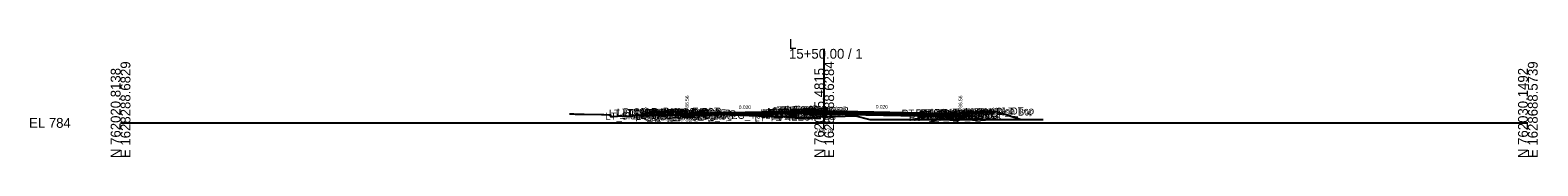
# Model space of a CAD drawing. Extents: x -26 to 4403, y -510 to 9556.
# Drawn here: x -25.7 to 402.8, y 5490.3 to 5523.8 of the extents above; entities that cross this region are included whole.
import ezdxf

# ---------------------------------------------------------------- set-up
doc = ezdxf.new("R2010")
doc.units = 0
for name, color, linetype in [('Default', 7, 'Continuous'), ('Exist CMT Pavement', 7, 'Continuous'), ('Exist Cross Section Cell', 7, 'Continuous'), ('Exist XS Center Line Elevation Label', 7, 'Continuous'), ('Exist XS Ground Line', 7, 'Continuous'), ('Exist XS Void Line', 7, 'Continuous'), ('Prop CMT Conc Surface', 7, 'Continuous'), ('Prop CMT Concrete Structures', 7, 'Continuous'), ('Prop CMT Pvmt Course 1', 7, 'Continuous'), ('Prop CMT Pvmt Course 1 CG', 7, 'Continuous'), ('Prop CMT Pvmt Course 1 Wedge', 7, 'Continuous'), ('Prop CMT Pvmt Course 2', 7, 'Continuous'), ('Prop CMT Pvmt Course 2 Wedge', 7, 'Continuous'), ('Prop CMT Pvmt Course 3', 7, 'Continuous'), ('Prop CMT Pvmt Course 3 Wedge', 7, 'Continuous'), ('Prop CMT Pvmt Surface', 7, 'Continuous'), ('Prop CMT Pvmt Wedge Surface 1', 7, 'Continuous'), ('Prop CMT Pvmt Wedge Surface 2', 7, 'Continuous'), ('Prop CMT Pvmt Wedge Surface 3', 7, 'Continuous'), ('Prop CMT Slope Grass', 7, 'Continuous'), ('Prop CMT Subgrade Earthwork', 7, 'Continuous'), ('Prop XS Hydro Elevations', 7, 'Continuous'), ('Prop XS SE Text', 7, 'Continuous'), ('Prop XS Side Slope Text', 7, 'Continuous'), ('Scratch_Level_0', 7, 'Continuous')]:
    doc.layers.add(name, color=color, linetype=linetype)

msp = doc.modelspace()

# ---------------------------------------------------------------- linework, layer by layer
at = {"layer": 'Exist CMT Pavement'}
msp.add_lwpolyline([(163.01, 5502.36), (168.62, 5502.46), (176.06, 5502.22), (196.88, 5501.43)], dxfattribs=at)
at = {"layer": 'Exist Cross Section Cell'}
for p, q in [((200, 5500), (200, 5521.04)), ((0, 5500), (200, 5500)), ((200, 5500), (400, 5500))]:
    msp.add_line(p, q, dxfattribs=at)
at = {"layer": 'Exist XS Ground Line'}
msp.add_lwpolyline([(127.62, 5502.54), (128.35, 5502.6), (128.78, 5502.57), (129.26, 5502.5), (131.74, 5502.45), (136.69, 5502.35), (137.36, 5502.34), (138.77, 5502.31), (139.27, 5502.31), (139.27, 5501.81), (139.91, 5501.85), (141.27, 5501.93), (149.92, 5502.1), (168.62, 5502.46), (176.06, 5502.22), (196.88, 5501.43), (197.3, 5501.4), (198.88, 5501.27), (198.88, 5501.77), (199.38, 5501.77), (200, 5501.78), (201.48, 5501.81), (202.98, 5501.84), (208.88, 5501.96), (212.63, 5501.02), (212.93, 5500.93)], dxfattribs=at)
at = {"layer": 'Exist XS Void Line'}
msp.add_line((212.93, 5500.93), (262.21, 5500.93), dxfattribs=at)
at = {"layer": 'Prop CMT Conc Surface'}
for points in [[(156.43, 5503.15), (156.43, 5503.15)], [(161, 5502.56), (160.99, 5503.06), (160.49, 5503.06)], [(163, 5502.68), (161, 5502.56)], [(236.75, 5502.68), (238.75, 5502.56)], [(238.75, 5502.56), (238.75, 5503.06), (239.25, 5503.06)], [(243.47, 5503.16), (248.47, 5503.26)]]:
    msp.add_lwpolyline(points, dxfattribs=at)
at = {"layer": 'Prop CMT Concrete Structures'}
for points in [[(151.42, 5503.25), (156.42, 5503.15)], [(151.42, 5502.92), (151.42, 5503.25)], [(156.42, 5502.82), (151.42, 5502.92)], [(156.42, 5503.15), (156.42, 5502.82)], [(163, 5502.68), (161, 5502.56), (160.99, 5503.06), (160.49, 5503.06)], [(160.49, 5503.06), (160.5, 5502.04), (163, 5502.09)], [(163, 5502.09), (163, 5502.68)], [(196, 5503.5), (195.99, 5503.66), (195.24, 5503.91), (194, 5503.94), (192.76, 5503.67), (192.01, 5503.42), (192, 5503.26)], [(192, 5503.26), (196, 5503.5)], [(236.75, 5502.68), (238.75, 5502.56), (238.75, 5503.06), (239.25, 5503.06)], [(239.25, 5503.06), (239.25, 5502.05), (236.75, 5502.1)], [(236.75, 5502.1), (236.75, 5502.68)], [(248.47, 5503.26), (243.47, 5503.16)], [(243.47, 5503.16), (243.47, 5502.82)], [(243.47, 5502.82), (248.47, 5502.92)], [(248.47, 5502.92), (248.47, 5503.26)]]:
    msp.add_lwpolyline(points, dxfattribs=at)
at = {"layer": 'Prop CMT Pvmt Course 1'}
for points in [[(192, 5503.26), (163, 5502.68)], [(163, 5502.55), (192, 5503.13)], [(163, 5502.68), (163, 5502.43), (163, 5502.43), (163, 5502.55)], [(192, 5503.26), (196, 5503.5)], [(192, 5503.01), (192, 5503.26)], [(192, 5503.01), (192, 5503.26)], [(196, 5503.25), (192, 5503.01)], [(192, 5503.13), (192, 5503.01), (192, 5503.01)], [(196, 5503.5), (196, 5503.25)], [(196, 5503.5), (236.75, 5502.68)], [(196, 5503.25), (196, 5503.5)], [(236.75, 5502.43), (196, 5503.25)], [(236.75, 5502.68), (236.75, 5502.43)]]:
    msp.add_lwpolyline(points, dxfattribs=at)
msp.add_lwpolyline([(196, 5503.25), (196, 5503.37), (196, 5503.37), (196, 5503.25)], close=True, dxfattribs=at)
at = {"layer": 'Prop CMT Pvmt Course 1 CG'}
for points in [[(163, 5502.09), (160, 5502.03), (159.66, 5501.69)], [(159.66, 5501.69), (163, 5501.76)], [(163, 5501.76), (163, 5502.09)], [(236.75, 5502.1), (239.75, 5502.04), (240.09, 5501.7)], [(236.75, 5501.77), (236.75, 5502.1)], [(240.09, 5501.7), (236.75, 5501.77)]]:
    msp.add_lwpolyline(points, dxfattribs=at)
at = {"layer": 'Prop CMT Pvmt Course 1 Wedge'}
for points in [[(163, 5502.55), (168.62, 5502.66), (176.06, 5502.81), (192, 5503.13)], [(192, 5503.01), (176.06, 5502.69), (168.62, 5502.54), (163, 5502.43)], [(163, 5502.43), (163, 5502.55)], [(192, 5503.13), (192, 5503.01)]]:
    msp.add_lwpolyline(points, dxfattribs=at)
at = {"layer": 'Prop CMT Pvmt Course 2'}
for points in [[(163, 5502.09), (163, 5502.09), (163, 5502.43), (163, 5502.43)], [(163, 5502.43), (163, 5502.09)], [(192, 5503.01), (196, 5503.25)], [(192, 5502.67), (192, 5503.01)], [(196, 5502.91), (192, 5502.67)], [(196, 5503.25), (196, 5502.91)], [(196, 5502.91), (196, 5503.25)], [(196, 5503.25), (236.75, 5502.43)], [(236.75, 5502.1), (196, 5502.91)], [(236.75, 5502.43), (236.75, 5502.1)]]:
    msp.add_lwpolyline(points, dxfattribs=at)
at = {"layer": 'Prop CMT Pvmt Course 2 Wedge'}
for points in [[(163, 5502.43), (168.62, 5502.54), (176.06, 5502.69), (192, 5503.01)], [(192, 5502.67), (176.06, 5502.35), (173.55, 5502.3), (168.62, 5502.46), (163, 5502.35)], [(163, 5502.35), (163, 5502.43)], [(192, 5503.01), (192, 5502.67)]]:
    msp.add_lwpolyline(points, dxfattribs=at)
at = {"layer": 'Prop CMT Pvmt Course 3'}
for points in [[(192, 5502.67), (196, 5502.91)], [(196, 5502.91), (236.75, 5502.1)], [(236.75, 5501.77), (196.88, 5502.56)], [(163, 5502.09), (163, 5502.09), (163, 5501.76), (163, 5501.76)], [(163, 5501.76), (163, 5502.09)], [(236.75, 5502.1), (236.75, 5501.77)]]:
    msp.add_lwpolyline(points, dxfattribs=at)
at = {"layer": 'Prop CMT Pvmt Course 3 Wedge'}
for points in [[(176.06, 5502.36), (192, 5502.67)], [(173.54, 5502.3), (176.06, 5502.36)], [(192, 5501.61), (176.06, 5502.22), (173.54, 5502.3)]]:
    msp.add_lwpolyline(points, dxfattribs=at)
at = {"layer": 'Prop CMT Pvmt Surface'}
for points in [[(192, 5503.26), (163, 5502.68)], [(192, 5503.26), (196, 5503.5)], [(196, 5503.5), (236.75, 5502.68)]]:
    msp.add_lwpolyline(points, dxfattribs=at)
at = {"layer": 'Prop CMT Pvmt Wedge Surface 1'}
for points in [[(192, 5503.13), (163, 5502.55)], [(163, 5502.43), (163, 5502.68)], [(163, 5502.55), (163, 5502.43), (163, 5502.43)], [(192, 5503.26), (192, 5503.01), (192, 5503.01), (192, 5503.13)]]:
    msp.add_lwpolyline(points, dxfattribs=at)
at = {"layer": 'Prop CMT Pvmt Wedge Surface 2'}
for points in [[(192, 5503.01), (163, 5502.43)], [(163, 5502.43), (163, 5502.68)], [(192, 5503.26), (192, 5503.01)]]:
    msp.add_lwpolyline(points, dxfattribs=at)
at = {"layer": 'Prop CMT Pvmt Wedge Surface 3'}
for points in [[(163, 5502.09), (163, 5502.68)], [(192, 5502.67), (163, 5502.09)], [(192, 5503.26), (192, 5502.67)]]:
    msp.add_lwpolyline(points, dxfattribs=at)
at = {"layer": 'Prop CMT Slope Grass'}
msp.add_line((248.97, 5503.26), (255.94, 5500.93), dxfattribs=at)
for points in [[(160.49, 5503.06), (150.92, 5503.25), (147.31, 5502.05)], [(239.25, 5503.06), (248.47, 5503.25)], [(248.47, 5503.25), (248.97, 5503.26)]]:
    msp.add_lwpolyline(points, dxfattribs=at)
at = {"layer": 'Prop CMT Subgrade Earthwork'}
msp.add_line((196.88, 5501.43), (196.88, 5502.56), dxfattribs=at)
for points in [[(163, 5501.76), (159.66, 5501.69), (158.25, 5503.1)], [(196.88, 5502.56), (236.75, 5501.77)], [(236.75, 5501.77), (240.09, 5501.7), (241.5, 5503.11)], [(163, 5501.76), (163.01, 5502.36)], [(163, 5501.76), (163, 5501.76)]]:
    msp.add_lwpolyline(points, dxfattribs=at)

# ---------------------------------------------------------------- texts
at = {"layer": 'Default'}
msp.add_text('-', height=0.0001, dxfattribs=at).set_placement((0, 5500))
at = {"layer": 'Exist Cross Section Cell'}
for s, p in [('L', (190, 5521.04)), ('15+50.00 / 1', (190, 5518.24)), ('EL 784', (-26, 5498.6))]:
    msp.add_text(s, height=2.8, dxfattribs=at).set_placement(p)
for s, p in [('N 762020.8138', (0, 5490)), ('E 1628288.6829', (2.8, 5490)), ('N 762025.4815', (200, 5490)), ('E 1628488.6284', (202.8, 5490)), ('N 762030.1492', (400, 5490)), ('E 1628688.5739', (402.8, 5490))]:
    msp.add_text(s, height=2.8, rotation=90, dxfattribs=at).set_placement(p)
at = {"layer": 'Exist XS Center Line Elevation Label'}
msp.add_text('785.78', height=1.2, dxfattribs=at).set_placement((197.49, 5497.18))
at = {"layer": 'Prop XS Hydro Elevations'}
for p in [(161.5, 5503.56), (239.25, 5503.56)]:
    msp.add_text('786.56', height=1, rotation=90, dxfattribs=at).set_placement(p)
at = {"layer": 'Prop XS SE Text'}
for rotation, p in [(1.1475, (175.73, 5503.93)), (358.8542, (214.65, 5504.12))]:
    msp.add_text('0.020', height=1, rotation=rotation, dxfattribs=at).set_placement(p)
at = {"layer": 'Prop XS Side Slope Text'}
for rotation, p in [(18.4351, (148.12, 5503.11)), (341.5651, (251.91, 5502.88))]:
    msp.add_text('3:1', height=1, rotation=rotation, dxfattribs=at).set_placement(p)
at = {"layer": 'Scratch_Level_0'}
for s, p in [('LT_Slope_Fill', (137.85, 5500.86)), ('LT_Sub_Trench_Out_DLT', (138.84, 5501.71)), ('LT_CSLP_Pnt', (141.11, 5502.05)), ('LT_SDWK_Out_Top', (142.69, 5501.87)), ('LT_SDWK_Out_Bot', (142.72, 5501.54)), ('LT_SDWK_In_Top', (144.31, 5501.91)), ('LT_SDWK_In_Bot', (144.34, 5501.57)), ('LT_CG1_Shelf_Out', (146.57, 5500.77)), ('LT_PV_Sub_Tie_Out', (147.98, 5501.05)), ('LT_CG_Top_Face', (148.28, 5501.8)), ('LT_CG_Top_BOC', (148.8, 5501.82)), ('LT_CG_Bot_BOC', (148.83, 5500.81)), ('LT_CG_Top_Gut', (149.25, 5501.32)), ('LT_Sub_OEOP', (149.79, 5500.5)), ('LT_Sub_OEOT_CG', (150.39, 5500.51)), ('LT_PV_OEEOP_EG', (150.56, 5501.11)), ('15+50.00', (151.94, 5501.98)), ('LT_Sub_OEEOP', (152.23, 5500.55)), ('LT_PV2_OEEOP', (152.32, 5501.21)), ('LT_PV3_OEEOP', (152.32, 5500.88)), ('LT_PV1_OEEOP', (152.89, 5501.35)), ('LT_CG_Bot_IE', (152.93, 5500.89)), ('LT_Sub_OEOT', (153.1, 5500.56)), ('LT_PV2_OEOT', (153.19, 5501.23)), ('LT_PV3_OEOT', (153.19, 5500.9)), ('LT_PV1_OEOT', (153.76, 5501.49)), ('15+50.00', (155.94, 5501.5)), ('LT_PV_EG_TestPt', (163.93, 5500.9)), ('LT_PV_IEEOP_EG', (180.21, 5500.38)), ('LT_PV2_IEEOP', (181.98, 5501.81)), ('LT_PV3_IEEOP', (181.98, 5501.47)), ('LT_PV1_IEEOP', (182.54, 5501.94)), ('LT_PV2_PGL1', (182.9, 5501.83)), ('LT_PV3_PGL1', (182.9, 5501.49)), ('LT_PV2_PGL', (183.23, 5501.83)), ('LT_PV3_PGL', (183.23, 5501.5)), ('LT_PV4_PGL', (183.23, 5501.17)), ('LT_PV1_PGL', (183.8, 5502.09)), ('MI_Face In', (183.92, 5502.26)), ('RT_Sub_OEEOP', (185.19, 5501.36)), ('RT_PV2_OEEOP', (185.28, 5502.03)), ('RT_PV3_OEEOP', (185.28, 5501.7)), ('MI_Top In', (185.63, 5502.53)), ('RT_PV1_OEEOP', (185.85, 5502.17)), ('15+50.00', (185.84, 5502.29)), ('15+50.00', (185.87, 5502.31)), ('RT_PV2_IEEOP', (185.93, 5502.05)), ('MI_Face Out', (186.28, 5502.47)), ('MI_Top Out', (186.49, 5502.74)), ('RT_PV1_IEEOP', (186.49, 5502.18)), ('RT_PV2_PGL1', (186.86, 5502.06)), ('RT_PV3_PGL1', (186.86, 5501.73)), ('MI_Crown', (187.09, 5502.8)), ('RT_PV2_PGL', (187.19, 5502.07)), ('RT_PV4_PGL', (187.19, 5501.4)), ('15+50.00', (187.24, 5502.69)), ('MI_Bot Out', (187.28, 5502.32)), ('RT_PV1_PGL', (187.75, 5502.33)), ('15+50.00', (189.68, 5502.59)), ('15+50.00', (189.83, 5502.47)), ('RT_Sub_Trench_Out_DLT', (222.04, 5501.72)), ('RT_Sub_OEOT_CG', (224.09, 5500.51)), ('RT_CG_Top_Face', (225.99, 5501.81)), ('RT_CG1_Shelf_Out', (226.28, 5500.77)), ('RT_CG_Bot_IE', (226.64, 5500.9)), ('RT_Sub_OEOT', (226.8, 5500.57)), ('RT_PV2_OEOT', (226.9, 5501.23)), ('RT_PV3_OEOT', (226.9, 5500.9)), ('RT_CG_Top_Gut', (226.96, 5501.33)), ('RT_PV1_OEOT', (227.46, 5501.5)), ('RT_CG_Top_BOC', (227.51, 5501.83)), ('RT_CG_Bot_BOC', (227.54, 5500.81)), ('RT_Sub_OEOP', (230.18, 5500.5)), ('RT_SDWK_In_Top', (231.31, 5501.91)), ('RT_SDWK_In_Bot', (231.34, 5501.58)), ('15+50.00', (231.67, 5501.49)), ('RT_SDWK_Out_Top', (234.69, 5501.98)), ('RT_SDWK_Out_Bot', (234.72, 5501.65)), ('15+50.00', (235.28, 5501.98)), ('15+50.00', (239.12, 5502.07)), ('RT_Shld_O', (241.03, 5502.1))]:
    msp.add_text(s, height=2, rotation=1.1458, dxfattribs=at).set_placement(p)

doc.saveas('drawing.dxf')
